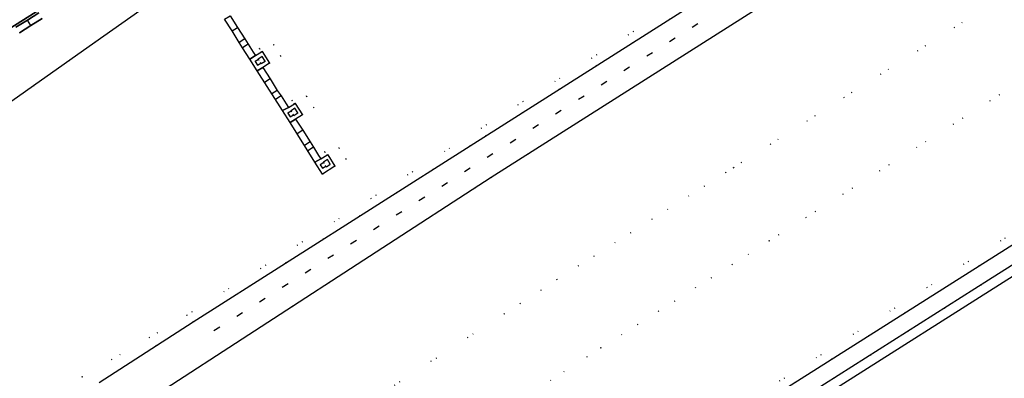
# Model space of a CAD drawing. Header units: metres. Extents: x 174791 to 179073, y 406431 to 409043.
# Tile 283 of 314: x 178246 to 178392, y 408003 to 408057. Entities that reach past the tile are written whole.
import ezdxf

# ---------------------------------------------------------------- set-up
doc = ezdxf.new("R2010")
doc.units = ezdxf.units.M
doc.linetypes.add('DOT', pattern=[6.35, 0, -6.35])
for name, color, linetype in [('scheiding_hek', 254, 'Continuous'), ('terreindeelbegroeid', 254, 'DOT'), ('terreindeelonbegroeid', 254, 'DOT'), ('wegdeel_molgoot', 254, 'Continuous'), ('wegdeel_rijbaan', 254, 'Continuous'), ('wegdeel_start_landingsbaan', 254, 'Continuous'), ('wegdeel_voetpad', 254, 'Continuous'), ('weginrichtingselement_markering_vliegtuigverharding', 254, 'Continuous'), ('weginrichtingselement_voeg_vliegtuigverharding', 254, 'Continuous')]:
    doc.layers.add(name, color=color, linetype=linetype)

msp = doc.modelspace()

# ---------------------------------------------------------------- linework, layer by layer
at = {"layer": 'scheiding_hek'}
msp.add_line((178490.417, 408080.426), (178363.669, 408000), dxfattribs=at)
at = {"layer": 'terreindeelbegroeid'}
for points in [[(178250.624, 408000, 0), (178255.16, 408003.628, 0), (178270.671, 408012.76, 0), (178500, 408158.686, 0)], [(178500, 408158.686, 0), (178270.671, 408012.76, 0), (178255.16, 408003.628, 0), (178250.624, 408000, 0)], [(178500, 408156.943, 0), (178312.575, 408037.864, 0), (178271.595, 408011.797, 0), (178257.69, 408002.814, 0)], [(178264.659, 408000, 0), (178315.698, 408033.184, 0), (178500, 408150.212, 0)], [(178431.131, 408047.481, 0), (178387.891, 408020.1, 0), (178356.203, 408000, 0), (178346.049, 407993.559, 0), (178305.198, 407967.579, 0), (178272.01, 407946.5, 0), (178263.24, 407940.89, 0), (178260.996, 407939.527, 0), (178258.636, 407938.379, 0), (178256.188, 407937.459, 0), (178253.665, 407936.774, 0), (178252.51, 407936.54, 0), (178250.757, 407936.302, 0), (178248.99, 407936.228, 0), (178247.381, 407936.304, 0), (178245.785, 407936.518, 0), (178246.917, 407937.084, 0), (178254.272, 407938.57, 0), (178260.504, 407940.933, 0), (178353.59, 408000, 0), (178500, 408092.902, 0)], [(178500, 408092.902, 0), (178353.59, 408000, 0)], [(178490.417, 408080.426, 0), (178388.948, 408016.04, 0), (178363.669, 408000, 0), (178258.082, 407933.001, 0), (178256.137, 407931.767, 0), (178249.893, 407927.805, 0), (178249.848, 407927.876, 0), (178246.563, 407933.117, 0), (178250.35, 407933.51, 0), (178253.243, 407934.019, 0), (178256.08, 407934.78, 0), (178258.918, 407935.82, 0), (178261.66, 407937.09, 0), (178265.063, 407938.977, 0), (178268.31, 407941.12, 0), (178306.57, 407965.42, 0), (178347.42, 407991.4, 0), (178360.978, 408000, 0), (178389.26, 408017.94, 0), (178432.5, 408045.32, 0)], [(178407.17, 408069.945, 0), (178351.535, 408034.617, 0), (178350.392, 408033.892, 0), (178325.428, 408018.041, 0), (178317.633, 408012.972, 0), (178280.518, 407988.841, 0), (178275.467, 407985.557, 0), (178274.575, 407984.977, 0), (178272.775, 407983.771, 0), (178271.017, 407982.55, 0), (178270.621, 407982.265, 0), (178249.569, 407968.157, 0), (178246.736, 407952.407, 0), (178277.13, 407972.168, 0), (178277.134, 407972.161, 0), (178277.181, 407972.202, 0), (178277.945, 407972.752, 0), (178279.538, 407973.858, 0), (178281.186, 407974.962, 0), (178331.915, 408007.945, 0), (178356.825, 408023.762, 0), (178423.579, 408066.149, 0)], [(178423.579, 408066.149, 0), (178356.825, 408023.762, 0), (178331.915, 408007.945, 0), (178281.186, 407974.962, 0), (178279.538, 407973.858, 0), (178277.945, 407972.752, 0), (178277.181, 407972.202, 0), (178277.134, 407972.161, 0), (178277.13, 407972.168, 0), (178246.736, 407952.407, 0), (178249.569, 407968.157, 0), (178270.621, 407982.265, 0), (178271.017, 407982.55, 0), (178272.775, 407983.771, 0), (178274.575, 407984.977, 0), (178275.467, 407985.557, 0), (178280.518, 407988.841, 0), (178317.633, 408012.972, 0), (178325.428, 408018.041, 0), (178350.392, 408033.892, 0), (178351.535, 408034.617, 0), (178407.17, 408069.945, 0)], [(178233.901, 408036.796, 0), (178247.964, 408046.738, 0), (178257.041, 408053.157, 0), (178271.712, 408063.529, 0)], [(178276.242, 408056.594, 0), (178277.34, 408054.866, 0), (178278.423, 408053.163, 0), (178278.913, 408052.391, 0), (178279.99, 408050.696, 0), (178281.05, 408048.968, 0), (178284.809, 408043.065, 0), (178285.934, 408041.312, 0), (178289.619, 408035.433, 0), (178290.741, 408033.677, 0), (178292.56, 408034.826, 0), (178294.242, 408035.897, 0), (178293.169, 408037.544, 0), (178291.507, 408036.509, 0), (178291.362, 408036.452, 0), (178291.065, 408036.977, 0), (178290.153, 408036.435, 0), (178289.392, 408037.656, 0), (178288.898, 408038.43, 0), (178287.818, 408040.154, 0), (178286.741, 408041.82, 0), (178287.747, 408042.458, 0), (178289.451, 408043.519, 0), (178288.362, 408045.21, 0), (178286.678, 408044.141, 0), (178286.565, 408044.075, 0), (178286.235, 408044.59, 0), (178285.348, 408044.077, 0), (178284.592, 408045.25, 0), (178284.045, 408046.074, 0), (178282.971, 408047.775, 0), (178281.916, 408049.457, 0), (178282.901, 408050.095, 0), (178284.571, 408051.149, 0), (178283.533, 408052.835, 0), (178281.82, 408051.819, 0), (178281.693, 408051.759, 0), (178281.397, 408052.256, 0), (178280.49, 408051.734, 0), (178279.743, 408052.918, 0), (178279.254, 408053.691, 0), (178278.173, 408055.395, 0), (178277.075, 408057.089, 0)]]:
    msp.add_polyline3d(points, dxfattribs=at)
at = {"layer": 'terreindeelonbegroeid'}
for points in [[(178281.693, 408051.759, 0), (178280.839, 408051.227, 0), (178280.49, 408051.734, 0), (178281.397, 408052.256, 0)], [(178284.571, 408051.149, 0), (178282.901, 408050.095, 0), (178281.82, 408051.819, 0), (178283.533, 408052.835, 0)], [(178282.245, 408050.392, 0), (178281.666, 408050.027, 0), (178281.607, 408050.12, 0), (178281.271, 408050.652, 0), (178281.235, 408050.71, 0), (178281.814, 408051.076, 0)], [(178281.607, 408050.12, 0), (178281.101, 408049.801, 0), (178280.765, 408050.332, 0), (178281.271, 408050.652, 0)], [(178289.451, 408043.519, 0), (178287.747, 408042.458, 0), (178286.678, 408044.141, 0), (178288.362, 408045.21, 0)], [(178286.565, 408044.075, 0), (178285.68, 408043.554, 0), (178285.348, 408044.077, 0), (178286.235, 408044.59, 0)], [(178286.449, 408042.466, 0), (178285.943, 408042.146, 0), (178285.607, 408042.678, 0), (178286.113, 408042.997, 0)], [(178287.087, 408042.738, 0), (178286.508, 408042.372, 0), (178286.449, 408042.466, 0), (178286.113, 408042.997, 0), (178286.077, 408043.055, 0), (178286.656, 408043.421, 0)], [(178291.362, 408036.452, 0), (178290.477, 408035.953, 0), (178290.153, 408036.435, 0), (178291.065, 408036.977, 0)], [(178294.242, 408035.897, 0), (178292.56, 408034.826, 0), (178291.507, 408036.509, 0), (178293.169, 408037.544, 0)], [(178291.242, 408034.851, 0), (178290.736, 408034.531, 0), (178290.4, 408035.063, 0), (178290.906, 408035.383, 0)], [(178291.88, 408035.123, 0), (178291.301, 408034.757, 0), (178291.242, 408034.851, 0), (178290.906, 408035.383, 0), (178290.87, 408035.44, 0), (178291.449, 408035.806, 0)]]:
    msp.add_polyline3d(points, close=True, dxfattribs=at)
at = {"layer": 'wegdeel_molgoot'}
for points in [[(178215.358, 408036.886, 0), (178414.865, 408163.071, 0)], [(178248.743, 408057.552, 0), (178247.066, 408056.491, 0), (178245.37, 408055.418, 0)]]:
    msp.add_polyline3d(points, dxfattribs=at)
at = {"layer": 'wegdeel_rijbaan'}
for points in [[(178257.69, 408002.814, 0), (178271.595, 408011.797, 0), (178312.575, 408037.864, 0), (178500, 408156.943, 0)], [(178500, 408150.212, 0), (178315.698, 408033.184, 0), (178264.659, 408000, 0)], [(178271.712, 408063.529, 0), (178257.041, 408053.157, 0), (178247.964, 408046.738, 0), (178233.901, 408036.796, 0)], [(178245.37, 408055.418, 0), (178247.066, 408056.491, 0), (178248.743, 408057.552, 0)], [(178249.271, 408056.717, 0), (178247.593, 408055.657, 0), (178245.897, 408054.585, 0)], [(178245.897, 408054.585, 0), (178247.593, 408055.657, 0), (178249.271, 408056.717, 0)], [(178356.203, 408000, 0), (178387.891, 408020.1, 0), (178431.131, 408047.481, 0)], [(178432.5, 408045.32, 0), (178389.26, 408017.94, 0), (178360.978, 408000, 0)]]:
    msp.add_polyline3d(points, dxfattribs=at)
at = {"layer": 'wegdeel_start_landingsbaan'}
msp.add_polyline3d([(178153.746, 408024.571, 0), (178195.748, 408051.137, 0), (178203.337, 408055.934, 0), (178418.189, 408191.761, 0), (178455.345, 408215.275, 0), (178455.83, 408215.569, 0), (178457.125, 408213.513, 0), (178458.788, 408210.873, 0), (178460.423, 408208.277, 0), (178461.803, 408206.087, 0), (178463.362, 408203.612, 0), (178464.809, 408201.314, 0), (178466.251, 408199.025, 0), (178467.835, 408196.511, 0), (178414.865, 408163.071, 0), (178215.358, 408036.886, 0), (178207.736, 408032.066, 0), (178186.688, 408018.766, 0), (178157.004, 408000, 0)], dxfattribs=at)
at = {"layer": 'wegdeel_voetpad'}
for points in [[(178280.49, 408051.734, 0), (178280.839, 408051.227, 0), (178279.99, 408050.696, 0), (178278.913, 408052.391, 0), (178278.423, 408053.163, 0), (178277.34, 408054.866, 0), (178276.242, 408056.594, 0), (178277.075, 408057.089, 0), (178278.173, 408055.395, 0), (178279.254, 408053.691, 0), (178279.743, 408052.918, 0)], [(178282.901, 408050.095, 0), (178281.916, 408049.457, 0), (178281.05, 408048.968, 0), (178279.99, 408050.696, 0), (178280.839, 408051.227, 0), (178281.693, 408051.759, 0), (178281.82, 408051.819, 0)], [(178281.271, 408050.652, 0), (178280.765, 408050.332, 0), (178281.101, 408049.801, 0), (178281.607, 408050.12, 0), (178281.666, 408050.027, 0), (178282.245, 408050.392, 0), (178281.814, 408051.076, 0), (178281.235, 408050.71, 0)], [(178285.348, 408044.077, 0), (178285.68, 408043.554, 0), (178284.809, 408043.065, 0), (178281.05, 408048.968, 0), (178281.916, 408049.457, 0), (178282.971, 408047.775, 0), (178284.045, 408046.074, 0), (178284.592, 408045.25, 0)], [(178287.747, 408042.458, 0), (178286.741, 408041.82, 0), (178285.934, 408041.312, 0), (178284.809, 408043.065, 0), (178285.68, 408043.554, 0), (178286.565, 408044.075, 0), (178286.678, 408044.141, 0)], [(178286.113, 408042.997, 0), (178285.607, 408042.678, 0), (178285.943, 408042.146, 0), (178286.449, 408042.466, 0), (178286.508, 408042.372, 0), (178287.087, 408042.738, 0), (178286.656, 408043.421, 0), (178286.077, 408043.055, 0)], [(178290.153, 408036.435, 0), (178290.477, 408035.953, 0), (178289.619, 408035.433, 0), (178285.934, 408041.312, 0), (178286.741, 408041.82, 0), (178287.818, 408040.154, 0), (178288.898, 408038.43, 0), (178289.392, 408037.656, 0)], [(178292.56, 408034.826, 0), (178290.741, 408033.677, 0), (178289.619, 408035.433, 0), (178290.477, 408035.953, 0), (178291.362, 408036.452, 0), (178291.507, 408036.509, 0)], [(178290.906, 408035.383, 0), (178290.4, 408035.063, 0), (178290.736, 408034.531, 0), (178291.242, 408034.851, 0), (178291.301, 408034.757, 0), (178291.88, 408035.123, 0), (178291.449, 408035.806, 0), (178290.87, 408035.44, 0)]]:
    msp.add_polyline3d(points, close=True, dxfattribs=at)
at = {"layer": 'weginrichtingselement_markering_vliegtuigverharding'}
for p, q in [((178345.442, 408055.448), (178346.285, 408055.984)), ((178342.072, 408053.307), (178342.915, 408053.842)), ((178338.702, 408051.166), (178339.544, 408051.701)), ((178335.331, 408049.024), (178336.174, 408049.56)), ((178331.965, 408046.885), (178332.807, 408047.421)), ((178328.594, 408044.744), (178329.437, 408045.279)), ((178325.224, 408042.603), (178326.067, 408043.138)), ((178321.854, 408040.461), (178322.696, 408040.997)), ((178318.483, 408038.32), (178319.326, 408038.855)), ((178315.113, 408036.179), (178315.955, 408036.714)), ((178311.746, 408034.04), (178312.589, 408034.575)), ((178308.376, 408031.899), (178309.219, 408032.434)), ((178305.006, 408029.757), (178305.848, 408030.293)), ((178301.635, 408027.616), (178302.478, 408028.151)), ((178298.265, 408025.475), (178299.107, 408026.01)), ((178294.894, 408023.333), (178295.737, 408023.868)), ((178291.524, 408021.192), (178292.367, 408021.727)), ((178288.154, 408019.05), (178288.996, 408019.586)), ((178284.783, 408016.909), (178285.626, 408017.444)), ((178281.413, 408014.768), (178282.255, 408015.303)), ((178278.042, 408012.626), (178278.885, 408013.162)), ((178274.672, 408010.485), (178275.515, 408011.02))]:
    msp.add_line(p, q, dxfattribs=at)
at = {"layer": 'weginrichtingselement_voeg_vliegtuigverharding'}
for p, q in [((178247.593, 408055.657), (178247.066, 408056.491)), ((178277.34, 408054.866), (178278.173, 408055.395)), ((178279.254, 408053.691), (178278.422, 408053.163)), ((178279.743, 408052.918), (178278.913, 408052.391)), ((178280.839, 408051.227), (178279.99, 408050.696)), ((178281.916, 408049.457), (178281.05, 408048.968)), ((178282.971, 408047.775), (178282.145, 408047.249)), ((178284.045, 408046.074), (178283.225, 408045.552)), ((178284.592, 408045.25), (178283.756, 408044.718)), ((178285.68, 408043.554), (178284.809, 408043.065)), ((178286.741, 408041.82), (178285.934, 408041.312)), ((178287.818, 408040.154), (178286.986, 408039.633)), ((178288.898, 408038.43), (178288.067, 408037.909)), ((178289.392, 408037.656), (178288.555, 408037.131)), ((178289.619, 408035.433), (178290.477, 408035.953))]:
    msp.add_line(p, q, dxfattribs=at)

doc.saveas('drawing.dxf')
